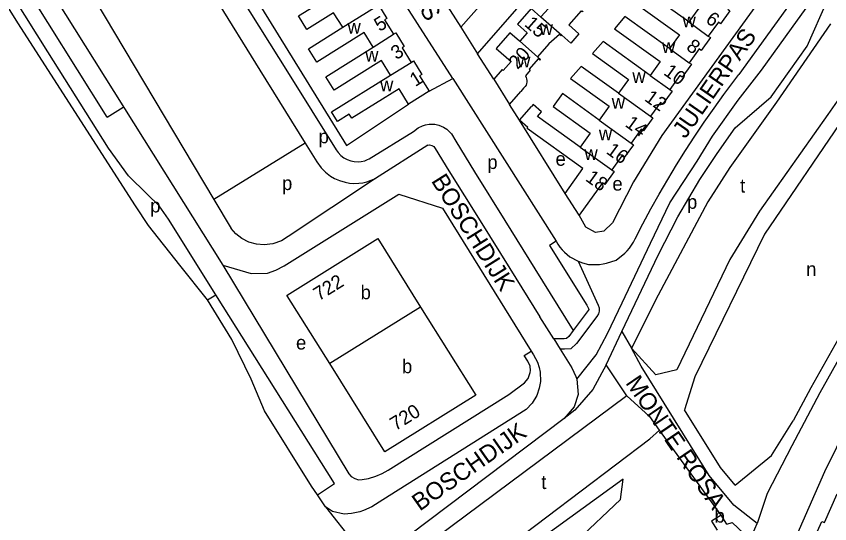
# Model space of a CAD drawing. Extents: x 158848 to 160613, y 385889 to 387762.
# Drawn here: x 159061.2 to 159296.5, y 386718.7 to 386865.6 of the extents above; entities that cross this region are included whole.
import ezdxf

# ---------------------------------------------------------------- set-up
doc = ezdxf.new("R2010")
doc.units = 0
for name, color, linetype in [('BLT_Basislijn', 7, 'Continuous'), ('BLT_Bebouwing', 7, 'Continuous'), ('BLT_Centroide', 7, 'Continuous'), ('BLT_Huisnummer', 7, 'Continuous'), ('BLT_Huisnummer_ tussenligend', 7, 'Continuous'), ('BLT_Onderverdeling_panden', 7, 'Continuous'), ('BLT_Straatnaam', 7, 'Continuous'), ('BLT_Vlakafsluiter', 7, 'Continuous')]:
    doc.layers.add(name, color=color, linetype=linetype)

msp = doc.modelspace()

# ---------------------------------------------------------------- linework, layer by layer
at = {"layer": 'BLT_Basislijn'}
for p, q in [((158904.33, 387138.99), (159120.99, 386793.5)), ((159293.14, 386880.53), (159270.22, 386848.72)), ((159115, 386876.82), (159131.67, 386850.01)), ((159122.2, 386877.34), (159139.62, 386849.49)), ((159181.14, 386876.17), (159189.75, 386862.37)), ((159296.69, 386863.4), (159281.09, 386840.74)), ((159189.75, 386862.37), (159194.56, 386854.66)), ((159199.3, 386847.38), (159194.56, 386854.66)), ((159308.07, 386854.74), (159295.97, 386837.13)), ((159131.67, 386850.01), (159144.73, 386828.83)), ((159139.62, 386849.49), (159153.75, 386826.91)), ((159180.63, 386843.87), (159187.49, 386847.55)), ((159187.49, 386847.55), (159217.34, 386800.48)), ((159206.8, 386835.48), (159203.87, 386840.06)), ((159281.09, 386840.74), (159267.57, 386821.8)), ((159087.51, 386836.33), (159092.09, 386839.3)), ((159295.97, 386837.13), (159276.13, 386809.17)), ((159144.73, 386828.83), (159118.31, 386812.53)), ((159180.24, 386828.24), (159165.12, 386818.65)), ((159267.57, 386821.8), (159261.26, 386811.88)), ((159186.35, 386820.81), (159195.33, 386806.38)), ((159193.78, 386820.5), (159202.53, 386806.41)), ((159261.26, 386811.88), (159246.83, 386784.82)), ((159276.13, 386809.17), (159267.57, 386795.19)), ((159195.33, 386806.38), (159203.93, 386792.56)), ((159202.53, 386806.41), (159211.16, 386792.46)), ((159267.57, 386795.19), (159252.24, 386763.18)), ((159203.93, 386792.56), (159212.61, 386778.61)), ((159211.16, 386792.46), (159222.3, 386774.62)), ((159116.48, 386783.5), (159118.96, 386784.97)), ((159246.83, 386784.82), (159239.11, 386769.53)), ((159231.85, 386764.65), (159236.36, 386774.31)), ((159236.36, 386774.31), (159239.11, 386769.53)), ((159237.76, 386755.66), (159182.79, 386714.71)), ((159295.04, 386733.8), (159304.39, 386752.91)), ((159244.4, 386743.25), (159247.26, 386745.81)), ((159192.61, 386703.99), (159244.4, 386743.25)), ((159284.47, 386709.82), (159295.04, 386733.8)), ((159273.44, 386714.1), (159275.48, 386718.77))]:
    msp.add_line(p, q, dxfattribs=at)
for points in [[(159087.51, 386836.33), (159070.34, 386863.72), (159036.18, 386918.09), (159010.5, 386959.48), (159001.01, 386974.19), (158996.31, 386982.75)], [(159118.96, 386784.97), (159105.25, 386806.83), (159102.49, 386810.72), (159099.1, 386814.04), (159093.62, 386819.34), (159087.91, 386827.34), (159070.38, 386855.24), (159050.78, 386886.4), (159039.05, 386905.23), (159021.73, 386932.99), (159004.41, 386960.75), (158997.31, 386972.17), (158996.64, 386971.75)], [(159116.48, 386783.5), (159108.47, 386793.51), (159099.44, 386805.03), (159095.71, 386810.66), (159061.69, 386863.68), (159031.37, 386912.11), (159031.31, 386912.59), (159007.61, 386949.8), (159005.38, 386953.68), (158996.64, 386971.75)], [(159187.49, 386847.55), (159135.54, 386928.59), (159130.53, 386925.54)], [(159194.56, 386854.66), (159251.14, 386919.42), (159256.83, 386923.09), (159267.95, 386905.52), (159267.38, 386904.72)], [(159112.5, 386914.25), (159106.32, 386910.01), (159156.71, 386828.19), (159174.67, 386840.15)], [(159181.14, 386876.17), (159221.23, 386901.24), (159222.71, 386899.76), (159189.75, 386862.37)], [(159269.77, 386902.62), (159283.29, 386882.36), (159282.88, 386879.51), (159247.88, 386831.04), (159239.74, 386817.6), (159233.63, 386805.78), (159231.19, 386803.34), (159228.75, 386802.93), (159225.9, 386804.56), (159224.01, 386807.98)], [(159066.54, 386899.59), (159118.31, 386812.53)], [(159232.18, 386773.77), (159236.4, 386782.61), (159244.66, 386799.9), (159250.23, 386811.52), (159258.13, 386823.58), (159262.54, 386830.82), (159270.01, 386841.29), (159276.78, 386849.92), (159287.2, 386864.43), (159296.26, 386877.04)], [(159236.36, 386774.31), (159246.85, 386796.39), (159252.57, 386807.55), (159258.95, 386818.35), (159263.91, 386825.88), (159269.12, 386833.23), (159279.51, 386842.29), (159289.96, 386856.88), (159295.86, 386870.3)], [(159329.32, 386817.12), (159339.3, 386829.86), (159333.09, 386834.93), (159330.93, 386838.61), (159313.25, 386851.23), (159308.99, 386845.65), (159300.85, 386836.61), (159277.62, 386802.46), (159257.45, 386761.21), (159254.49, 386751.69)], [(159240.18, 386801.11), (159242.44, 386805.48), (159244.77, 386809.8), (159247.17, 386814.09), (159249.64, 386818.34), (159252.18, 386822.55), (159254.79, 386826.72), (159257.46, 386830.84), (159260.2, 386834.92), (159263.01, 386838.96), (159265.88, 386842.95), (159270.22, 386848.72)], [(159219.92, 386814.25), (159206.8, 386835.48)], [(159163.31, 386824.3), (159176.12, 386832.22), (159177.46, 386833.25), (159178.65, 386833.86), (159179.54, 386834.14), (159180.63, 386834.34), (159181.58, 386834.37)], [(159181.58, 386834.37), (159182.26, 386834.29), (159183.45, 386834.01), (159184.78, 386833.43), (159185.7, 386832.89), (159186.45, 386832.17), (159187.07, 386831.49), (159188.36, 386829.44), (159193.78, 386820.5)], [(159343.43, 386830.82), (159328.59, 386811.19), (159306.58, 386779.58), (159293.66, 386756.6), (159285.52, 386741.27), (159278.35, 386727.39), (159275.48, 386718.77)], [(159144.73, 386828.83), (159148.14, 386823.43), (159149.37, 386821.7), (159150.66, 386820.41), (159152.05, 386819.31)], [(159180.24, 386828.24), (159180.69, 386828.31), (159181.44, 386828.14), (159181.95, 386827.84), (159182.32, 386827.33), (159186.35, 386820.81)], [(159153.75, 386826.91), (159154.31, 386826.1), (159155.1, 386825.25), (159155.92, 386824.6), (159156.91, 386824.06), (159157.93, 386823.72), (159158.95, 386823.51), (159160.08, 386823.48), (159160.96, 386823.51), (159162.02, 386823.75), (159162.77, 386824.06), (159163.31, 386824.3)], [(159165.12, 386818.65), (159139.89, 386801.78), (159137.89, 386800.6), (159135.42, 386799.66), (159132.95, 386799.42), (159130.7, 386799.6), (159128.51, 386800.18), (159126.49, 386801.2), (159124.68, 386802.59), (159123.33, 386804.1)], [(159152.05, 386819.31), (159153.29, 386818.63), (159154.69, 386818.02), (159156.29, 386817.51), (159157.62, 386817.3), (159158.78, 386817.2), (159160.25, 386817.27), (159161.44, 386817.4), (159162.64, 386817.68), (159163.86, 386818.12), (159165.12, 386818.65)], [(159329.32, 386817.12), (159326.16, 386812.95), (159304.04, 386781.18), (159291.03, 386758.03), (159285.93, 386748.43)], [(159120.99, 386793.5), (159129.11, 386791.08), (159133.85, 386791.22), (159136.32, 386792.06), (159138.7, 386793.36), (159171.87, 386814.06), (159184.45, 386810.06), (159210.16, 386768.64)], [(159118.31, 386812.53), (159123.33, 386804.1)], [(159217.34, 386800.48), (159215.47, 386799.18), (159226.24, 386781.97)], [(159217.34, 386800.48), (159217.85, 386799.6), (159218.42, 386798.77), (159219.06, 386797.99), (159219.76, 386797.26), (159220.51, 386796.59), (159221.31, 386795.98), (159223.73, 386794.64)], [(159234.75, 386795.01), (159237.18, 386797), (159237.89, 386797.71), (159238.56, 386798.47), (159239.15, 386799.29), (159239.69, 386800.14), (159240.18, 386801.11)], [(159120.99, 386793.5), (159157.37, 386733.13), (159158.09, 386732.33), (159159.08, 386731.76), (159160.19, 386731.43), (159161.26, 386731.51), (159163.04, 386731.82), (159165.17, 386732.47), (159167.01, 386733.22), (159168.79, 386734.23), (159203.63, 386756.13), (159208.22, 386759.51), (159209.29, 386760.71), (159209.81, 386762.44), (159209.91, 386763.08), (159209.8, 386764.24), (159209.17, 386765.71), (159208.14, 386767.39), (159210.16, 386768.64)], [(159223.73, 386794.64), (159229.55, 386781.95), (159229.82, 386781.19), (159229.8, 386780.25), (159229.59, 386779.41), (159229.09, 386778.68), (159223.22, 386770.85), (159221.56, 386769.34), (159219.74, 386769.22), (159218.52, 386769.21)], [(159223.73, 386794.64), (159224.93, 386794.23), (159226.7, 386793.73)], [(159226.7, 386793.73), (159228.92, 386793.69), (159229.93, 386793.76), (159230.93, 386793.9), (159231.91, 386794.12), (159234.75, 386795.01)], [(159129.1, 386760.55), (159123.58, 386772.03), (159116.48, 386783.5)], [(159148.3, 386727.09), (159153.23, 386730.35), (159118.96, 386784.97)], [(159226.24, 386781.97), (159226.77, 386780.82), (159226.81, 386780.7), (159226.81, 386780.67), (159226.65, 386780.43), (159222.3, 386774.62)], [(159216.69, 386772.2), (159212.61, 386778.61)], [(159222.3, 386774.62), (159220.99, 386772.88), (159220.32, 386772.27), (159219.63, 386772.22), (159216.69, 386772.2)], [(159216.69, 386772.2), (159218.52, 386769.21)], [(159223.3, 386760.54), (159228.91, 386767.59), (159232.18, 386773.77)], [(159248.63, 386753.54), (159241.98, 386764.26), (159239.11, 386769.53)], [(159252.24, 386763.18), (159246.23, 386761.74), (159239.11, 386769.53)], [(159210.16, 386768.64), (159210.84, 386767.56), (159211.96, 386765.42), (159212.43, 386763.89), (159212.7, 386762.58), (159212.86, 386759.86), (159212.41, 386757.88), (159211.74, 386755.78), (159210.4, 386753.62), (159208.67, 386751.71), (159167.21, 386725.55)], [(159218.52, 386769.21), (159221.85, 386763.77), (159223.07, 386761.29), (159223.3, 386760.54)], [(159231.85, 386764.65), (159227.99, 386757.51), (159222.78, 386751.52), (159219.68, 386749.11)], [(159237.76, 386755.66), (159231.85, 386764.65)], [(159148.3, 386727.09), (159146.6, 386729.55), (159133.04, 386751.39), (159129.1, 386760.55)], [(159223.3, 386760.54), (159223.75, 386756.06), (159222.59, 386752.49), (159219.68, 386749.11)], [(159244.28, 386749.86), (159237.76, 386755.66)], [(159275.48, 386718.77), (159268.78, 386724.03), (159261.6, 386732.65), (159248.63, 386753.54)], [(159269.12, 386729.87), (159264.85, 386735), (159254.49, 386751.69)], [(159219.68, 386749.11), (159174.92, 386715.38), (159172.83, 386712.98), (159170.73, 386709.09), (159170.39, 386708.05)], [(159247.26, 386745.81), (159244.43, 386749.74), (159244.28, 386749.86)], [(159269.12, 386729.87), (159279.59, 386738.42), (159285.93, 386748.43)], [(159265.11, 386721.15), (159247.26, 386745.81)], [(159150.69, 386723.6), (159148.3, 386727.09)], [(159167.21, 386725.55), (159164.06, 386723.61)], [(159161.61, 386722.54), (159160.62, 386722.11), (159158.14, 386721.61), (159156.03, 386721.49), (159152.68, 386722.23), (159150.69, 386723.6)], [(159164.06, 386723.61), (159161.61, 386722.54)], [(159266.69, 386718.6), (159268.26, 386719), (159273.44, 386714.1)]]:
    msp.add_lwpolyline(points, dxfattribs=at)
msp.add_lwpolyline([(159242.05, 386606.57), (159265.31, 386620.12), (159249.82, 386639.78), (159222.12, 386690.41), (159221.6, 386693.24), (159223.31, 386713.76), (159235.97, 386725.74), (159236.72, 386731.56), (159189.43, 386697.22), (159225.17, 386634.11)], close=True, dxfattribs=at)
at = {"layer": 'BLT_Bebouwing'}
for p, q in [((159212.96, 386865.38), (159212.94, 386865.35)), ((159170.33, 386860.34), (159171.01, 386860.76)), ((159171.01, 386860.76), (159171.02, 386860.73)), ((159206.82, 386858.35), (159206.8, 386858.32)), ((159175.4, 386852.22), (159176.08, 386852.65)), ((159176.08, 386852.65), (159176.09, 386852.64)), ((159199.3, 386847.38), (159203.87, 386840.06)), ((159207.95, 386844.73), (159207.16, 386843.83)), ((159180.63, 386843.87), (159174.67, 386840.15)), ((159203.87, 386840.06), (159207.16, 386843.83)), ((159224.01, 386807.98), (159219.92, 386814.25)), ((159265.11, 386721.15), (159262.3, 386719.42)), ((159266.69, 386718.6), (159265.11, 386721.15)), ((159262.3, 386719.42), (159263.88, 386716.86))]:
    msp.add_line(p, q, dxfattribs=at)
for points in [[(159261.3, 386871.69), (159250.31, 386879.58), (159247.61, 386875.83), (159258.58, 386867.95), (159255.69, 386863.93)], [(159155.61, 386862.41), (159153, 386866.6), (159145.27, 386861.78), (159142.84, 386865.67), (159154.33, 386872.84)], [(159219.08, 386872.39), (159216.26, 386874.85), (159212.3, 386870.31), (159215.11, 386867.85), (159212.96, 386865.38)], [(159255.69, 386863.93), (159243.56, 386872.67), (159240.52, 386869.19), (159253.02, 386860.24), (159250.12, 386856.2)], [(159165.96, 386868.83), (159168.39, 386864.95), (159167.71, 386864.53), (159170.33, 386860.34)], [(159212.94, 386865.35), (159210.12, 386867.81), (159206.14, 386863.26), (159208.96, 386860.8), (159206.82, 386858.35)], [(159225.11, 386867.13), (159224.9, 386866.89), (159224.57, 386867.18), (159221.01, 386863.08), (159223.95, 386860.51), (159221.6, 386857.82), (159218.99, 386860.1)], [(159266.96, 386867.62), (159267.61, 386867.15), (159264.92, 386863.42), (159264.27, 386863.89), (159261.36, 386859.85)], [(159250.12, 386856.2), (159237.26, 386865.46), (159234.19, 386861.96), (159247.42, 386852.47), (159244.54, 386848.46)], [(159164.43, 386856.66), (159161.81, 386860.85), (159148.12, 386852.27), (159145.68, 386856.17), (159155.61, 386862.41)], [(159171.02, 386860.73), (159173.44, 386856.86), (159172.77, 386856.44), (159175.4, 386852.22)], [(159206.8, 386858.32), (159203.98, 386860.78), (159200, 386856.24), (159204.3, 386852.46), (159202.01, 386849.85), (159201.7, 386850.12), (159199.3, 386847.38)], [(159218.99, 386860.1), (159218.78, 386859.86), (159218.33, 386860.27), (159215.2, 386857.61), (159211.93, 386853.87)], [(159261.36, 386859.85), (159262.01, 386859.38), (159259.33, 386855.66), (159258.68, 386856.12), (159255.81, 386852.13)], [(159169.48, 386848.52), (159166.85, 386852.72), (159153.18, 386844.18), (159150.75, 386848.08), (159164.43, 386856.66)], [(159244.54, 386848.46), (159230.93, 386858.23), (159227.89, 386854.77), (159238.28, 386847.29), (159235.4, 386843.28)], [(159176.09, 386852.64), (159178.52, 386848.74), (159177.85, 386848.33), (159180.63, 386843.87)], [(159211.93, 386853.87), (159212.84, 386853.09), (159212.62, 386852.84), (159212.17, 386853.24), (159209.54, 386850.22), (159209.85, 386849.95), (159208.45, 386848.29)], [(159255.81, 386852.13), (159256.46, 386851.67), (159253.77, 386847.94), (159253.12, 386848.4), (159250.22, 386844.38)], [(159235.4, 386843.28), (159224.6, 386851.03), (159221.55, 386847.54), (159232.7, 386839.52), (159229.81, 386835.51)], [(159174.67, 386840.15), (159171.91, 386844.61), (159158.25, 386836.08), (159157.51, 386837.25), (159154.12, 386835.14), (159152.42, 386837.86), (159169.48, 386848.52)], [(159208.45, 386848.29), (159208.67, 386847.89), (159208.82, 386847.45), (159208.9, 386846.99), (159208.9, 386846.53), (159208.81, 386846.07), (159208.65, 386845.64), (159208.42, 386845.24), (159207.95, 386844.73)], [(159229.81, 386835.51), (159219.15, 386843.17), (159216.47, 386839.44), (159227.18, 386831.72), (159224.29, 386827.71)], [(159250.22, 386844.38), (159250.87, 386843.91), (159248.19, 386840.18), (159247.54, 386840.65), (159244.65, 386836.64)], [(159224.29, 386827.71), (159211.99, 386836.58), (159213.14, 386837.9), (159210.75, 386839.99), (159210.23, 386839.4)], [(159206.8, 386835.48), (159210.23, 386839.4)], [(159208.93, 386833.09), (159209.18, 386833.38), (159206.8, 386835.48)], [(159244.65, 386836.64), (159245.3, 386836.17), (159242.61, 386832.44), (159241.96, 386832.91), (159239.05, 386828.87)], [(159219.92, 386814.25), (159225.1, 386821.46), (159208.93, 386833.09)], [(159239.05, 386828.87), (159239.7, 386828.4), (159237.01, 386824.67), (159236.37, 386825.14), (159233.46, 386821.1)], [(159233.46, 386821.1), (159234.11, 386820.63), (159231.41, 386816.9), (159230.76, 386817.37), (159224.01, 386807.98)], [(159151.85, 386765.06), (159139.6, 386784.64), (159139.51, 386784.79), (159165.76, 386801.24), (159178.16, 386781.39)], [(159178.16, 386781.39), (159151.85, 386765.06)], [(159178.16, 386781.39), (159194.11, 386755.88), (159167.84, 386739.47)], [(159167.84, 386739.47), (159151.85, 386765.06)], [(159289.86, 386709.5), (159293.77, 386711.92), (159292.11, 386714.61), (159294.18, 386719.37), (159294.99, 386719.02), (159298.63, 386727.37)]]:
    msp.add_lwpolyline(points, dxfattribs=at)
at = {"layer": 'BLT_Onderverdeling_panden'}
for p, q in [((159155.61, 386862.41), (159165.27, 386868.43)), ((159212.96, 386865.38), (159218.99, 386860.1)), ((159255.69, 386863.93), (159261.36, 386859.85)), ((159164.43, 386856.66), (159170.33, 386860.34)), ((159206.82, 386858.35), (159211.93, 386853.87)), ((159250.12, 386856.2), (159255.81, 386852.13)), ((159169.48, 386848.52), (159175.4, 386852.22)), ((159175.4, 386852.22), (159176.09, 386852.64)), ((159244.54, 386848.46), (159250.22, 386844.38)), ((159235.4, 386843.28), (159244.65, 386836.64)), ((159229.81, 386835.51), (159239.05, 386828.87)), ((159224.29, 386827.71), (159233.46, 386821.1))]:
    msp.add_line(p, q, dxfattribs=at)
at = {"layer": 'BLT_Vlakafsluiter'}
msp.add_line((159150.69, 386723.6), (159171.03, 386697.72), dxfattribs=at)

# ---------------------------------------------------------------- texts
at = {"layer": 'BLT_Centroide'}
for s, p in [('w', (159156.99, 386860.56)), ('w', (159253.89, 386862.41)), ('w', (159212.56, 386860.16)), ('w', (159247.95, 386854.94)), ('w', (159162.11, 386852.47)), ('w', (159206.06, 386850.78)), ('w', (159239.38, 386846.28)), ('w', (159166.41, 386843.88)), ('w', (159233.42, 386838.8)), ('w', (159229.7, 386829.7)), ('p', (159148.64, 386828.8)), ('w', (159225.52, 386823.97)), ('p', (159197.44, 386821.36)), ('e', (159217.17, 386822.29)), ('p', (159138.07, 386815.26)), ('e', (159233.62, 386815.1)), ('t', (159270.56, 386814.53)), ('p', (159099.94, 386808.78)), ('p', (159255.2, 386809.84)), ('n', (159289.66, 386790.4)), ('b', (159160.8, 386783.66)), ('e', (159142.11, 386769.11)), ('b', (159172.76, 386762.25)), ('t', (159213.04, 386728.72)), ('b', (159263.16, 386719))]:
    msp.add_text(s, height=4, dxfattribs=at).set_placement(p)
at = {"layer": 'BLT_Huisnummer'}
for s, rotation, p in [('5', 31.9846, (159166.29, 386860.99)), ('6', 324.1578, (159260.31, 386864.01)), ('15', 318.7689, (159207.94, 386862.98)), ('20', 48.7706, (159206.22, 386849.98)), ('1', 31.9846, (159176.6, 386845.05)), ('10', 324.1578, (159248.18, 386848.85)), ('14', 324.1578, (159237.04, 386833.88)), ('18', 324.1578, (159225.59, 386818.15)), ('722', 31.8274, (159148.72, 386783.03)), ('720', 31.8274, (159170.88, 386745.47))]:
    msp.add_text(s, height=4, rotation=rotation, dxfattribs=at).set_placement(p)
at = {"layer": 'BLT_Huisnummer_ tussenligend'}
for s, rotation, p in [('8', 324.1578, (159254.72, 386856.11)), ('3', 31.9846, (159171.13, 386852.84)), ('12', 324.1578, (159242.65, 386841.32)), ('16', 324.1578, (159231.57, 386826.05))]:
    msp.add_text(s, height=4, rotation=rotation, dxfattribs=at).set_placement(p)
at = {"layer": 'BLT_Straatnaam'}
for s, rotation, p in [('JULIERPAS', 301.7229, (159160.89, 386894.72)), ('JULIERPAS', 55.2031, (159254.73, 386829.9)), ('BOSCHDIJK', 302.2071, (159181.07, 386817.93)), ('MONTE ROSA', 304.4099, (159237.25, 386759.43)), ('BOSCHDIJK', 35.0969, (159177.91, 386722.18))]:
    msp.add_text(s, height=5, rotation=rotation, dxfattribs=at).set_placement(p)

doc.saveas('drawing.dxf')
